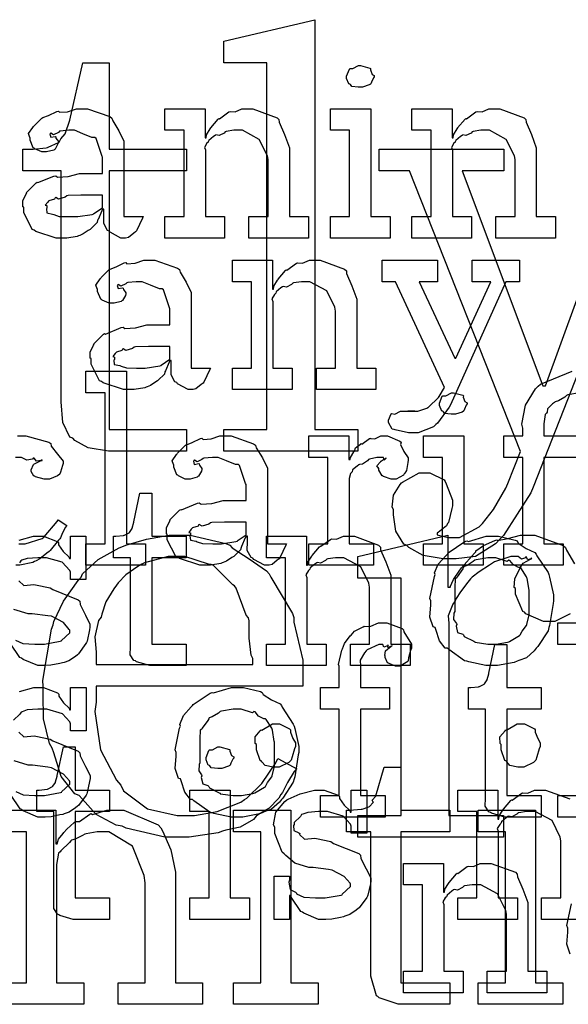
# Model space of a CAD drawing. Extents: x 0 to 8.5, y 0 to 11.
# Tile 263 of 379: x 2.662 to 3.015, y 6.64 to 7.274. Entities that reach past the tile are written whole.
import ezdxf

# ---------------------------------------------------------------- set-up
doc = ezdxf.new("R2010")
doc.units = 0
doc.layers.get('0').update_dxf_attribs({"linetype": 'CONTINUOUS'})

msp = doc.modelspace()

# ---------------------------------------------------------------- linework, layer by layer
at = {"color": 0}
for points in [[(2.7934, 7.00999), (2.82118, 7.00999), (2.82118, 7.2461), (2.7934, 7.2461), (2.7934, 7.25999), (2.852, 7.27387), (2.852, 7.00999), (2.87978, 7.00999), (2.87978, 6.9961), (2.7934, 6.9961), (2.7934, 7.00999)], [(2.72374, 6.9961), (2.71929, 6.9961), (2.70606, 6.99815), (2.69743, 7.00299), (2.69618, 7.00435), (2.69439, 7.00504), (2.68978, 7.01443), (2.68881, 7.02789), (2.68881, 7.03233), (2.68881, 7.17665), (2.66407, 7.17665), (2.66407, 7.19054), (2.66754, 7.19054), (2.67063, 7.19054), (2.67914, 7.19146), (2.6799, 7.19163), (2.68033, 7.19179), (2.68701, 7.19476), (2.6875, 7.1951), (2.6875, 7.1951), (2.68842, 7.19721), (2.6914, 7.20042), (2.69162, 7.20096), (2.69162, 7.20096), (2.69401, 7.20844), (2.69422, 7.20921), (2.70269, 7.2461), (2.71963, 7.2461), (2.71963, 7.19054), (2.76953, 7.19054), (2.76953, 7.17665), (2.71963, 7.17665), (2.71963, 7.00999), (2.76953, 7.00999), (2.76953, 6.9961), (2.76742, 6.9961), (2.76264, 6.9961), (2.76107, 6.9961), (2.75825, 6.9961), (2.7519, 6.9961), (2.74978, 6.9961), (2.74653, 6.9961), (2.73921, 6.9961), (2.73676, 6.9961), (2.73351, 6.9961), (2.72618, 6.9961), (2.72374, 6.9961)], [(2.8814, 7.23042), (2.87999, 7.23042), (2.87582, 7.2309), (2.875, 7.2321), (2.87468, 7.23236), (2.87392, 7.23253), (2.8725, 7.236), (2.8725, 7.23714), (2.8725, 7.23757), (2.8725, 7.23757), (2.87429, 7.24203), (2.87468, 7.24235), (2.87468, 7.24235), (2.87663, 7.24235), (2.88021, 7.24431), (2.8814, 7.24431), (2.8814, 7.24431), (2.88753, 7.24268), (2.88792, 7.24235), (2.88781, 7.24149), (2.88889, 7.23867), (2.89031, 7.23785), (2.89031, 7.23757), (2.89031, 7.23714), (2.88976, 7.23639), (2.88857, 7.23372), (2.88813, 7.23258), (2.88792, 7.23236), (2.88699, 7.23188), (2.88276, 7.23042), (2.8814, 7.23042)], [(2.69021, 7.13319), (2.68549, 7.13319), (2.67247, 7.13753), (2.67133, 7.1384), (2.67008, 7.13889), (2.66461, 7.14963), (2.66461, 7.15315), (2.66407, 7.15343), (2.66401, 7.15733), (2.66624, 7.16183), (2.66656, 7.16249), (2.66644, 7.1626), (2.67253, 7.16878), (2.67329, 7.16922), (2.67378, 7.169), (2.68397, 7.17313), (2.68522, 7.17333), (2.68636, 7.17258), (2.69319, 7.17296), (2.70053, 7.17486), (2.70301, 7.17486), (2.71539, 7.17486), (2.71539, 7.18528), (2.71506, 7.18582), (2.71121, 7.19738), (2.71039, 7.19808), (2.70856, 7.19808), (2.70275, 7.20036), (2.69737, 7.20264), (2.69564, 7.20264), (2.69362, 7.20264), (2.68821, 7.2021), (2.68761, 7.20199), (2.68696, 7.20122), (2.68381, 7.19982), (2.68207, 7.20085), (2.68175, 7.20068), (2.68175, 7.20047), (2.68147, 7.20014), (2.68201, 7.19819), (2.6849, 7.19874), (2.68522, 7.19851), (2.68539, 7.1976), (2.68696, 7.19553), (2.68696, 7.19482), (2.68668, 7.19385), (2.68479, 7.1906), (2.68435, 7.19026), (2.68392, 7.18989), (2.67936, 7.18875), (2.67785, 7.18875), (2.67622, 7.18875), (2.67176, 7.19075), (2.67133, 7.19114), (2.67079, 7.19135), (2.66872, 7.1964), (2.66872, 7.19808), (2.66857, 7.19808), (2.66769, 7.20053), (2.67051, 7.20449), (2.6709, 7.20503), (2.67117, 7.2054), (2.67632, 7.21044), (2.67697, 7.21089), (2.67697, 7.21083), (2.68067, 7.21218), (2.68599, 7.21479), (2.68696, 7.215), (2.68767, 7.21425), (2.69287, 7.21463), (2.69851, 7.21653), (2.70042, 7.21653), (2.70568, 7.21653), (2.72017, 7.21149), (2.72146, 7.21044), (2.7219, 7.20882), (2.72592, 7.20231), (2.72906, 7.19575), (2.72906, 7.19353), (2.72906, 7.14708), (2.74143, 7.14708), (2.741, 7.14615), (2.73714, 7.13803), (2.73665, 7.13732), (2.73546, 7.1365), (2.73204, 7.13374), (2.73025, 7.13319), (2.72971, 7.13319), (2.72721, 7.13319), (2.72026, 7.13699), (2.71972, 7.13775), (2.71853, 7.13813), (2.7161, 7.14274), (2.71625, 7.14844), (2.71625, 7.15033), (2.71625, 7.15186), (2.71539, 7.15186), (2.71485, 7.15087), (2.71246, 7.14529), (2.71212, 7.14469), (2.71181, 7.14324), (2.70785, 7.13926), (2.70736, 7.13883), (2.70622, 7.13813), (2.70281, 7.1359), (2.70068, 7.13499), (2.69997, 7.13471), (2.69911, 7.13433), (2.69243, 7.13319), (2.69021, 7.13319)], [(2.75558, 7.14708), (2.76796, 7.14708), (2.76796, 7.20264), (2.75558, 7.20264), (2.75558, 7.21653), (2.78142, 7.21653), (2.78142, 7.19786), (2.78207, 7.19786), (2.78207, 7.19786), (2.78233, 7.19982), (2.78472, 7.20361), (2.7851, 7.20415), (2.785, 7.20421), (2.78976, 7.20979), (2.79031, 7.21024), (2.79069, 7.21007), (2.79676, 7.21451), (2.79747, 7.21479), (2.79747, 7.21479), (2.80072, 7.21457), (2.80512, 7.21653), (2.80658, 7.21653), (2.81218, 7.21653), (2.82781, 7.21078), (2.82894, 7.20958), (2.82904, 7.20785), (2.83247, 7.19997), (2.83567, 7.1914), (2.83567, 7.18853), (2.83567, 7.14708), (2.84804, 7.14708), (2.84804, 7.13319), (2.80963, 7.13319), (2.80963, 7.14708), (2.822, 7.14708), (2.822, 7.18375), (2.82156, 7.18619), (2.81629, 7.19683), (2.80539, 7.20264), (2.80181, 7.20264), (2.79997, 7.20264), (2.79503, 7.20193), (2.79443, 7.20176), (2.79368, 7.2009), (2.79036, 7.19922), (2.78836, 7.19965), (2.78792, 7.19937), (2.78683, 7.19863), (2.78375, 7.19612), (2.78347, 7.19532), (2.78336, 7.19504), (2.78261, 7.19439), (2.78103, 7.19168), (2.78162, 7.19), (2.78162, 7.1894), (2.78162, 7.14708), (2.794, 7.14708), (2.794, 7.13319), (2.75558, 7.13319), (2.75558, 7.14708)], [(2.86208, 7.14708), (2.87446, 7.14708), (2.87446, 7.20264), (2.86208, 7.20264), (2.86208, 7.21653), (2.88813, 7.21653), (2.88813, 7.14708), (2.9005, 7.14708), (2.9005, 7.13319), (2.86208, 7.13319), (2.86208, 7.14708)], [(2.91461, 7.14708), (2.92697, 7.14708), (2.92697, 7.20264), (2.91461, 7.20264), (2.91461, 7.21653), (2.94043, 7.21653), (2.94043, 7.19786), (2.94108, 7.19786), (2.94108, 7.19786), (2.94135, 7.19982), (2.94374, 7.20361), (2.94413, 7.20415), (2.94401, 7.20421), (2.94879, 7.20979), (2.94933, 7.21024), (2.94971, 7.21007), (2.95578, 7.21451), (2.95649, 7.21479), (2.95649, 7.21479), (2.95975, 7.21457), (2.96414, 7.21653), (2.9656, 7.21653), (2.97119, 7.21653), (2.98682, 7.21078), (2.98796, 7.20958), (2.98807, 7.20785), (2.99149, 7.19997), (2.99468, 7.1914), (2.99468, 7.18853), (2.99468, 7.14708), (3.00706, 7.14708), (3.00706, 7.13319), (2.96864, 7.13319), (2.96864, 7.14708), (2.98101, 7.14708), (2.98101, 7.18375), (2.98058, 7.18619), (2.97532, 7.19683), (2.96442, 7.20264), (2.96083, 7.20264), (2.95899, 7.20264), (2.95404, 7.20193), (2.95344, 7.20176), (2.95269, 7.2009), (2.94937, 7.19922), (2.94738, 7.19965), (2.94694, 7.19937), (2.94586, 7.19863), (2.94276, 7.19612), (2.94249, 7.19532), (2.94239, 7.19504), (2.94162, 7.19439), (2.94006, 7.19168), (2.94065, 7.19), (2.94065, 7.1894), (2.94065, 7.14708), (2.95301, 7.14708), (2.95301, 7.13319), (2.91461, 7.13319), (2.91461, 7.14708)], [(2.69607, 7.14708), (2.69949, 7.14708), (2.70876, 7.14854), (2.70975, 7.14882), (2.70969, 7.14899), (2.71539, 7.15278), (2.71539, 7.15403), (2.71539, 7.16097), (2.70454, 7.16097), (2.7015, 7.16097), (2.69319, 7.16064), (2.69239, 7.16054), (2.69129, 7.15967), (2.68701, 7.15831), (2.68522, 7.1594), (2.68479, 7.15924), (2.6844, 7.15842), (2.68087, 7.15728), (2.68067, 7.15707), (2.68007, 7.15647), (2.6785, 7.1544), (2.67958, 7.15414), (2.67958, 7.15403), (2.67958, 7.1525), (2.67919, 7.15207), (2.67947, 7.14947), (2.68317, 7.14865), (2.68392, 7.14839), (2.68392, 7.14839), (2.68739, 7.14725), (2.6939, 7.14708), (2.69607, 7.14708)], [(2.73361, 7.03569), (2.72889, 7.03569), (2.71588, 7.04004), (2.71474, 7.0409), (2.71349, 7.04139), (2.70801, 7.05214), (2.70801, 7.05567), (2.70747, 7.05593), (2.70742, 7.05985), (2.70964, 7.06435), (2.70996, 7.065), (2.70985, 7.06511), (2.71593, 7.07129), (2.71669, 7.07172), (2.71718, 7.0715), (2.72738, 7.07563), (2.72862, 7.07585), (2.72976, 7.07508), (2.7366, 7.07547), (2.74393, 7.07736), (2.74642, 7.07736), (2.75879, 7.07736), (2.75879, 7.08778), (2.75846, 7.08832), (2.75461, 7.09988), (2.75379, 7.10058), (2.75196, 7.10058), (2.74615, 7.10286), (2.74078, 7.10514), (2.73904, 7.10514), (2.73703, 7.10514), (2.73161, 7.1046), (2.73101, 7.10449), (2.73036, 7.10374), (2.72721, 7.10232), (2.72547, 7.10335), (2.72515, 7.10319), (2.72515, 7.10297), (2.72487, 7.10265), (2.72542, 7.10069), (2.72831, 7.10124), (2.72862, 7.10101), (2.72879, 7.1001), (2.73036, 7.09804), (2.73036, 7.09733), (2.73008, 7.09636), (2.72819, 7.0931), (2.72775, 7.09278), (2.72732, 7.09239), (2.72276, 7.09125), (2.72125, 7.09125), (2.71963, 7.09125), (2.71517, 7.09326), (2.71474, 7.09364), (2.71419, 7.09386), (2.71212, 7.0989), (2.71212, 7.10058), (2.71197, 7.10058), (2.7111, 7.10303), (2.71392, 7.10699), (2.71431, 7.10753), (2.71457, 7.10792), (2.71972, 7.11296), (2.72038, 7.11339), (2.72038, 7.11333), (2.72407, 7.11469), (2.72939, 7.11729), (2.73036, 7.11751), (2.73107, 7.11675), (2.73628, 7.11714), (2.74192, 7.11903), (2.74382, 7.11903), (2.74908, 7.11903), (2.76357, 7.11399), (2.76486, 7.11296), (2.76531, 7.11133), (2.76932, 7.10482), (2.77246, 7.09825), (2.77246, 7.09603), (2.77246, 7.04958), (2.78483, 7.04958), (2.7844, 7.04867), (2.78054, 7.04053), (2.78006, 7.03982), (2.77886, 7.03901), (2.77544, 7.03624), (2.77365, 7.03569), (2.77311, 7.03569), (2.77061, 7.03569), (2.76367, 7.0395), (2.76313, 7.04025), (2.76193, 7.04064), (2.7595, 7.04525), (2.75965, 7.05094), (2.75965, 7.05285), (2.75965, 7.05436), (2.75879, 7.05436), (2.75825, 7.05339), (2.75586, 7.04779), (2.75553, 7.04719), (2.75521, 7.04574), (2.75125, 7.04178), (2.75076, 7.04135), (2.74963, 7.04064), (2.74621, 7.03842), (2.74408, 7.03749), (2.74337, 7.03722), (2.74251, 7.03683), (2.73583, 7.03569), (2.73361, 7.03569)], [(2.79899, 7.04958), (2.81136, 7.04958), (2.81136, 7.10514), (2.79899, 7.10514), (2.79899, 7.11903), (2.82482, 7.11903), (2.82482, 7.10037), (2.82547, 7.10037), (2.82547, 7.10037), (2.82574, 7.10232), (2.82813, 7.10612), (2.8285, 7.10667), (2.8284, 7.10672), (2.83317, 7.11231), (2.83371, 7.11274), (2.8341, 7.11257), (2.84017, 7.11703), (2.84088, 7.11729), (2.84088, 7.11729), (2.84412, 7.11708), (2.84853, 7.11903), (2.84999, 7.11903), (2.85558, 7.11903), (2.87121, 7.11328), (2.87235, 7.11208), (2.87244, 7.11035), (2.87588, 7.10249), (2.87907, 7.09392), (2.87907, 7.09104), (2.87907, 7.04958), (2.89144, 7.04958), (2.89144, 7.03569), (2.85303, 7.03569), (2.85303, 7.04958), (2.8654, 7.04958), (2.8654, 7.08626), (2.86496, 7.08871), (2.85969, 7.09933), (2.84879, 7.10514), (2.84521, 7.10514), (2.84338, 7.10514), (2.83843, 7.10444), (2.83783, 7.10428), (2.83708, 7.1034), (2.83376, 7.10172), (2.83176, 7.10215), (2.83132, 7.10189), (2.83024, 7.10113), (2.82715, 7.09864), (2.82688, 7.09782), (2.82676, 7.09754), (2.82601, 7.0969), (2.82443, 7.09418), (2.82503, 7.0925), (2.82503, 7.0919), (2.82503, 7.04958), (2.8374, 7.04958), (2.8374, 7.03569), (2.79899, 7.03569), (2.79899, 7.04958)], [(2.91547, 7.00792), (2.91237, 7.00792), (2.90375, 7.00976), (2.9031, 7.0101), (2.90196, 7.01025), (2.89942, 7.01454), (2.89942, 7.01594), (2.89942, 7.01594), (2.90121, 7.02001), (2.90158, 7.02029), (2.90158, 7.02029), (2.9036, 7.01992), (2.90713, 7.02181), (2.90831, 7.02181), (2.90831, 7.02181), (2.91271, 7.02181), (2.91417, 7.02181), (2.91417, 7.02181), (2.91635, 7.02181), (2.91635, 7.02181), (2.91596, 7.02181), (2.9151, 7.02181), (2.91482, 7.02181), (2.91411, 7.02181), (2.91249, 7.02181), (2.912, 7.02181), (2.91308, 7.02181), (2.91553, 7.02181), (2.91635, 7.02181), (2.91846, 7.02181), (2.9241, 7.02382), (2.92481, 7.02419), (2.92529, 7.02436), (2.93164, 7.03054), (2.93218, 7.03136), (2.93565, 7.037), (2.90397, 7.10514), (2.89551, 7.10514), (2.89551, 7.11903), (2.9311, 7.11903), (2.9311, 7.10514), (2.91917, 7.10514), (2.94217, 7.05588), (2.94282, 7.05588), (2.96539, 7.10514), (2.95344, 7.10514), (2.95344, 7.11903), (2.98383, 7.11903), (2.98383, 7.10514), (2.97515, 7.10514), (2.93935, 7.02593), (2.93853, 7.02431), (2.93099, 7.014), (2.93001, 7.01313), (2.92844, 7.01183), (2.91868, 7.00792), (2.91547, 7.00792)], [(2.73947, 7.04958), (2.74289, 7.04958), (2.75217, 7.05106), (2.75315, 7.05132), (2.7531, 7.05149), (2.75879, 7.05528), (2.75879, 7.05653), (2.75879, 7.06347), (2.74794, 7.06347), (2.7449, 7.06347), (2.7366, 7.06315), (2.73579, 7.06304), (2.73469, 7.06218), (2.73042, 7.06082), (2.72862, 7.0619), (2.72819, 7.06174), (2.72781, 7.06093), (2.72428, 7.05979), (2.72407, 7.05957), (2.72347, 7.05897), (2.7219, 7.05692), (2.72299, 7.05664), (2.72299, 7.05653), (2.72299, 7.05501), (2.7226, 7.05458), (2.72287, 7.05197), (2.72657, 7.05117), (2.72732, 7.05089), (2.72732, 7.05089), (2.73079, 7.04975), (2.73731, 7.04958), (2.73947, 7.04958)], [(2.70469, 6.93647), (2.71707, 6.93647), (2.71707, 7.03369), (2.70469, 7.03369), (2.70469, 7.04758), (2.73074, 7.04758), (2.73074, 6.93647), (2.74311, 6.93647), (2.74311, 6.92258), (2.70469, 6.92258), (2.70469, 6.93647)], [(2.94125, 7.01981), (2.93983, 7.01981), (2.93565, 7.02029), (2.93485, 7.02149), (2.93451, 7.02175), (2.93375, 7.02192), (2.93235, 7.02539), (2.93235, 7.02653), (2.93235, 7.02696), (2.93235, 7.02696), (2.93414, 7.03142), (2.93451, 7.03174), (2.93451, 7.03174), (2.93647, 7.03174), (2.94006, 7.03369), (2.94125, 7.03369), (2.94125, 7.03369), (2.94738, 7.03207), (2.94775, 7.03174), (2.94764, 7.03087), (2.94874, 7.02806), (2.95014, 7.02724), (2.95014, 7.02696), (2.95014, 7.02653), (2.9496, 7.02576), (2.9484, 7.02311), (2.94797, 7.02197), (2.94775, 7.02175), (2.94683, 7.02126), (2.9426, 7.01981), (2.94125, 7.01981)], [(2.78267, 6.92258), (2.77794, 6.92258), (2.76492, 6.92692), (2.76378, 6.92779), (2.76253, 6.92828), (2.75706, 6.93901), (2.75706, 6.94254), (2.75651, 6.94282), (2.75646, 6.94672), (2.75868, 6.95122), (2.759, 6.95188), (2.7589, 6.95199), (2.76497, 6.95817), (2.76574, 6.95861), (2.76622, 6.95839), (2.77642, 6.96251), (2.77767, 6.96272), (2.77881, 6.96197), (2.78564, 6.96235), (2.79297, 6.96425), (2.79546, 6.96425), (2.80783, 6.96425), (2.80783, 6.97467), (2.80751, 6.97521), (2.80365, 6.98676), (2.80285, 6.98747), (2.801, 6.98747), (2.79519, 6.98975), (2.78982, 6.99203), (2.78808, 6.99203), (2.78608, 6.99203), (2.78065, 6.99149), (2.78006, 6.99138), (2.7794, 6.99061), (2.77626, 6.98921), (2.77453, 6.99024), (2.77419, 6.99007), (2.77419, 6.98986), (2.77393, 6.98953), (2.77447, 6.98757), (2.77735, 6.98812), (2.77767, 6.9879), (2.77783, 6.98699), (2.7794, 6.98492), (2.7794, 6.98421), (2.77914, 6.98324), (2.77724, 6.97999), (2.77681, 6.97965), (2.77636, 6.97928), (2.77181, 6.97814), (2.77029, 6.97814), (2.76867, 6.97814), (2.76421, 6.98014), (2.76378, 6.98053), (2.76324, 6.98074), (2.76118, 6.98579), (2.76118, 6.98747), (2.76101, 6.98747), (2.76014, 6.9899), (2.76297, 6.99387), (2.76335, 6.99442), (2.76361, 6.99479), (2.76878, 6.99983), (2.76942, 7.00028), (2.76942, 7.00022), (2.77311, 7.00157), (2.77843, 7.00418), (2.7794, 7.00439), (2.78011, 7.00364), (2.78532, 7.00401), (2.79096, 7.00592), (2.79286, 7.00592), (2.79812, 7.00592), (2.81261, 7.00087), (2.81392, 6.99983), (2.81435, 6.99821), (2.81836, 6.99169), (2.8215, 6.98514), (2.8215, 6.98292), (2.8215, 6.93647), (2.83388, 6.93647), (2.83344, 6.93554), (2.82958, 6.9274), (2.8291, 6.92671), (2.8279, 6.92589), (2.82449, 6.92313), (2.82269, 6.92258), (2.82215, 6.92258), (2.81967, 6.92258), (2.81272, 6.92638), (2.81218, 6.92714), (2.81099, 6.92751), (2.80854, 6.93213), (2.80871, 6.93782), (2.80871, 6.93972), (2.80871, 6.94125), (2.80783, 6.94125), (2.80729, 6.94026), (2.8049, 6.93468), (2.80458, 6.93408), (2.80425, 6.93261), (2.80029, 6.92865), (2.79981, 6.92822), (2.79867, 6.92751), (2.79525, 6.92529), (2.79312, 6.92437), (2.79243, 6.9241), (2.79156, 6.92372), (2.78489, 6.92258), (2.78267, 6.92258)], [(2.8481, 6.93647), (2.86046, 6.93647), (2.86046, 6.99203), (2.8481, 6.99203), (2.8481, 7.00592), (2.87392, 7.00592), (2.87392, 6.99072), (2.87478, 6.99072), (2.87478, 6.99072), (2.87511, 6.99192), (2.87728, 6.99571), (2.87761, 6.99615), (2.87761, 6.99615), (2.87831, 6.99815), (2.88151, 7.0006), (2.88194, 7.00092), (2.88222, 7.00065), (2.88726, 7.00418), (2.88781, 7.00439), (2.88781, 7.00429), (2.89074, 7.00401), (2.89453, 7.00592), (2.89583, 7.00592), (2.89876, 7.00592), (2.90679, 7.0025), (2.90756, 7.00179), (2.90728, 7.00043), (2.9094, 6.99576), (2.91211, 6.99169), (2.91211, 6.99029), (2.91189, 6.98867), (2.91108, 6.98372), (2.90994, 6.98193), (2.9095, 6.98139), (2.90907, 6.98058), (2.90451, 6.97814), (2.903, 6.97814), (2.90121, 6.97814), (2.89626, 6.97976), (2.89583, 6.98008), (2.89535, 6.98025), (2.89324, 6.98389), (2.89324, 6.98508), (2.89296, 6.98508), (2.89208, 6.98671), (2.89432, 6.98921), (2.89453, 6.98942), (2.89447, 6.98942), (2.89442, 6.98942), (2.89746, 6.99154), (2.89779, 6.9916), (2.89779, 6.99181), (2.89768, 6.99143), (2.89671, 6.99029), (2.89621, 6.99203), (2.89606, 6.99203), (2.89546, 6.99203), (2.8941, 6.99203), (2.89367, 6.99203), (2.89193, 6.99203), (2.88726, 6.99094), (2.88672, 6.99072), (2.88596, 6.98981), (2.88271, 6.98763), (2.88081, 6.98757), (2.88043, 6.98725), (2.87935, 6.98649), (2.87625, 6.98394), (2.87603, 6.98281), (2.87588, 6.98247), (2.87494, 6.98178), (2.87414, 6.9784), (2.87414, 6.97726), (2.87414, 6.93647), (2.88976, 6.93647), (2.88976, 6.92258), (2.8481, 6.92258), (2.8481, 6.93647)], [(2.92193, 6.93647), (2.93431, 6.93647), (2.93431, 6.99203), (2.92193, 6.99203), (2.92193, 7.00592), (2.94797, 7.00592), (2.94797, 6.93647), (2.96035, 6.93647), (2.96035, 6.92258), (2.92193, 6.92258), (2.92193, 6.93647)], [(2.74881, 6.85796), (2.74576, 6.85796), (2.73719, 6.86051), (2.73665, 6.861), (2.73562, 6.86128), (2.73324, 6.86496), (2.7334, 6.87017), (2.7334, 6.87185), (2.7334, 6.9274), (2.72233, 6.9274), (2.72233, 6.94129), (2.72385, 6.94129), (2.72385, 6.94129), (2.72894, 6.94185), (2.72928, 6.94194), (2.7296, 6.942), (2.73253, 6.94353), (2.73275, 6.94368), (2.73275, 6.94368), (2.73438, 6.94624), (2.73449, 6.9465), (2.73449, 6.9465), (2.73546, 6.95025), (2.73557, 6.95063), (2.73947, 6.96907), (2.74707, 6.96907), (2.74707, 6.94129), (2.76921, 6.94129), (2.76921, 6.9274), (2.74707, 6.9274), (2.74707, 6.87185), (2.76921, 6.87185), (2.76921, 6.85796), (2.76824, 6.85796), (2.766, 6.85796), (2.76531, 6.85796), (2.76406, 6.85796), (2.76124, 6.85796), (2.76031, 6.85796), (2.7589, 6.85796), (2.75569, 6.85796), (2.75467, 6.85796), (2.75319, 6.85796), (2.74989, 6.85796), (2.74881, 6.85796)], [(2.78851, 6.93647), (2.79194, 6.93647), (2.80122, 6.93793), (2.80219, 6.93821), (2.80214, 6.93837), (2.80783, 6.94217), (2.80783, 6.94342), (2.80783, 6.95036), (2.79699, 6.95036), (2.79394, 6.95036), (2.78564, 6.95003), (2.78483, 6.94993), (2.78375, 6.94906), (2.77946, 6.94769), (2.77767, 6.94879), (2.77724, 6.94862), (2.77686, 6.94781), (2.77333, 6.94667), (2.77311, 6.94646), (2.77251, 6.94586), (2.77094, 6.94379), (2.77203, 6.94353), (2.77203, 6.94342), (2.77203, 6.94189), (2.77165, 6.94146), (2.77192, 6.93886), (2.77561, 6.93804), (2.77636, 6.93778), (2.77636, 6.93778), (2.77983, 6.93664), (2.78635, 6.93647), (2.78851, 6.93647)], [(2.76481, 6.74761), (2.75558, 6.74761), (2.73062, 6.75342), (2.72792, 6.75456), (2.72418, 6.75521), (2.71132, 6.76221), (2.70221, 6.77225), (2.70036, 6.77431), (2.69743, 6.77533), (2.68881, 6.78668), (2.68397, 6.80192), (2.683, 6.8049), (2.68126, 6.80778), (2.67746, 6.82368), (2.67714, 6.83957), (2.67714, 6.84483), (2.67686, 6.84847), (2.68257, 6.8814), (2.68365, 6.88433), (2.68392, 6.88633), (2.69015, 6.89942), (2.69971, 6.91282), (2.70167, 6.91493), (2.70242, 6.91704), (2.71246, 6.92638), (2.72618, 6.93375), (2.72879, 6.9349), (2.73031, 6.93554), (2.74365, 6.93946), (2.75836, 6.94206), (2.76329, 6.94206), (2.77181, 6.94206), (2.79486, 6.93664), (2.79736, 6.93554), (2.79889, 6.93386), (2.80974, 6.92676), (2.82101, 6.91911), (2.82275, 6.9171), (2.82368, 6.91493), (2.83768, 6.89165), (2.8386, 6.88889), (2.83854, 6.88601), (2.84424, 6.86149), (2.84424, 6.85331), (2.84424, 6.84483), (2.71121, 6.84483), (2.71121, 6.83442), (2.71039, 6.8285), (2.71397, 6.80371), (2.72439, 6.78429), (2.72706, 6.78103), (2.72879, 6.77735), (2.74436, 6.76568), (2.7634, 6.7615), (2.76981, 6.7615), (2.77458, 6.7615), (2.78907, 6.76406), (2.80442, 6.77001), (2.80669, 6.77171), (2.80832, 6.77257), (2.81793, 6.78217), (2.82688, 6.79546), (2.82818, 6.79818), (2.84056, 6.79144), (2.83876, 6.78988), (2.83436, 6.78282), (2.83122, 6.77632), (2.83014, 6.77496), (2.82878, 6.77257), (2.82249, 6.7659), (2.81581, 6.7621), (2.81429, 6.76107), (2.81261, 6.75896), (2.80399, 6.7539), (2.79465, 6.75196), (2.79258, 6.75131), (2.78988, 6.75038), (2.77106, 6.74761), (2.76481, 6.74761)], [(2.8209, 6.87185), (2.83328, 6.87185), (2.83328, 6.9274), (2.8209, 6.9274), (2.8209, 6.94129), (2.84674, 6.94129), (2.84674, 6.92264), (2.84739, 6.92264), (2.84739, 6.92264), (2.84765, 6.92458), (2.85004, 6.92839), (2.85042, 6.92893), (2.85032, 6.92899), (2.85508, 6.93457), (2.85562, 6.935), (2.85601, 6.93485), (2.86208, 6.93929), (2.86279, 6.93956), (2.86279, 6.93956), (2.86604, 6.93935), (2.87044, 6.94129), (2.8719, 6.94129), (2.8775, 6.94129), (2.89312, 6.93554), (2.89426, 6.93435), (2.89438, 6.93261), (2.89779, 6.92475), (2.90099, 6.91618), (2.90099, 6.91331), (2.90099, 6.87185), (2.91336, 6.87185), (2.91336, 6.85796), (2.87494, 6.85796), (2.87494, 6.87185), (2.88732, 6.87185), (2.88732, 6.90853), (2.88687, 6.91097), (2.88163, 6.9216), (2.87071, 6.9274), (2.86714, 6.9274), (2.86529, 6.9274), (2.86035, 6.92671), (2.85975, 6.92654), (2.859, 6.92567), (2.85568, 6.92399), (2.85368, 6.92443), (2.85325, 6.92415), (2.85215, 6.92339), (2.84907, 6.9209), (2.84879, 6.92008), (2.84868, 6.91982), (2.84793, 6.91917), (2.84636, 6.91644), (2.84694, 6.91476), (2.84694, 6.91417), (2.84694, 6.87185), (2.85932, 6.87185), (2.85932, 6.85796), (2.8209, 6.85796), (2.8209, 6.87185)], [(2.96625, 6.85796), (2.96218, 6.85796), (2.95117, 6.86035), (2.94997, 6.86079), (2.94846, 6.86106), (2.93826, 6.86838), (2.93739, 6.86925), (2.93608, 6.86925), (2.93235, 6.87397), (2.93001, 6.88124), (2.92958, 6.88249), (2.92833, 6.88286), (2.92611, 6.88926), (2.92676, 6.89708), (2.92676, 6.89963), (2.92611, 6.90121), (2.9291, 6.91531), (2.92958, 6.91656), (2.92914, 6.91764), (2.93158, 6.92339), (2.93653, 6.92893), (2.93739, 6.92979), (2.93787, 6.93056), (2.94874, 6.93782), (2.94997, 6.93826), (2.95096, 6.93788), (2.9624, 6.94129), (2.96625, 6.94129), (2.97026, 6.94129), (2.98107, 6.93881), (2.98232, 6.93826), (2.98292, 6.9369), (2.98813, 6.93338), (2.99382, 6.93078), (2.99468, 6.92979), (2.99501, 6.92871), (3.00222, 6.91786), (3.00271, 6.91656), (3.00319, 6.91504), (3.00575, 6.90349), (3.00575, 6.89963), (3.00549, 6.89806), (3.00319, 6.88379), (3.00271, 6.88249), (3.00222, 6.88037), (2.99556, 6.87022), (2.99468, 6.86925), (2.99337, 6.86751), (2.98828, 6.86301), (2.98351, 6.86133), (2.98232, 6.86079), (2.98042, 6.86008), (2.96978, 6.85796), (2.96625, 6.85796)], [(2.71121, 6.85872), (2.81213, 6.85872), (2.81213, 6.86263), (2.81104, 6.86469), (2.80974, 6.87571), (2.80974, 6.88672), (2.80931, 6.88867), (2.80794, 6.89051), (2.80138, 6.90788), (2.8004, 6.90929), (2.79932, 6.91004), (2.78674, 6.92236), (2.78521, 6.92318), (2.78369, 6.92329), (2.76839, 6.92817), (2.76329, 6.92817), (2.75765, 6.92817), (2.74235, 6.92421), (2.74072, 6.92339), (2.73817, 6.92188), (2.73047, 6.91644), (2.72553, 6.91124), (2.72444, 6.90972), (2.7226, 6.9075), (2.71756, 6.89908), (2.715, 6.89111), (2.71446, 6.88911), (2.71283, 6.88693), (2.71039, 6.87651), (2.71121, 6.86675), (2.71121, 6.8635), (2.71121, 6.85872)], [(2.96625, 6.87185), (2.96892, 6.87185), (2.97613, 6.87315), (2.97689, 6.87337), (2.97743, 6.87354), (2.98378, 6.87728), (2.98426, 6.87771), (2.98426, 6.87771), (2.98562, 6.88021), (2.98839, 6.88385), (2.98861, 6.88444), (2.98861, 6.88444), (2.99013, 6.89079), (2.99013, 6.8929), (2.99013, 6.90636), (2.98996, 6.90657), (2.98882, 6.91401), (2.98861, 6.91461), (2.98839, 6.91521), (2.98475, 6.9209), (2.98426, 6.92133), (2.98318, 6.92122), (2.97976, 6.92301), (2.97765, 6.92567), (2.97689, 6.92589), (2.97592, 6.92513), (2.96864, 6.9274), (2.96625, 6.9274), (2.96349, 6.9274), (2.95594, 6.92617), (2.95518, 6.92589), (2.95404, 6.92492), (2.95008, 6.92247), (2.94819, 6.92176), (2.94781, 6.92133), (2.94726, 6.92025), (2.94368, 6.91525), (2.94347, 6.91461), (2.94239, 6.9139), (2.94217, 6.90826), (2.94217, 6.90636), (2.94217, 6.8929), (2.94157, 6.89182), (2.94135, 6.88764), (2.94325, 6.8851), (2.94347, 6.88444), (2.94303, 6.8834), (2.94396, 6.87935), (2.94732, 6.87825), (2.94781, 6.87771), (2.94824, 6.87679), (2.95443, 6.87364), (2.95518, 6.87337), (2.95524, 6.87299), (2.96349, 6.87185), (2.96625, 6.87185)], [(2.85568, 6.77436), (2.86783, 6.77436), (2.86783, 6.82992), (2.85568, 6.82992), (2.85568, 6.84381), (2.86783, 6.84381), (2.86783, 6.85769), (2.86735, 6.85872), (2.86947, 6.86794), (2.86979, 6.86876), (2.86979, 6.86876), (2.87125, 6.87224), (2.87483, 6.87706), (2.87543, 6.87765), (2.87543, 6.87765), (2.87765, 6.88015), (2.88308, 6.88297), (2.8839, 6.88331), (2.88396, 6.88314), (2.88807, 6.88346), (2.89307, 6.88547), (2.89475, 6.88547), (2.89833, 6.88547), (2.90821, 6.88189), (2.90907, 6.88113), (2.90944, 6.87967), (2.91428, 6.87185), (2.91428, 6.86919), (2.91357, 6.86778), (2.91233, 6.86307), (2.91217, 6.86117), (2.91189, 6.86074), (2.91081, 6.85997), (2.9069, 6.85769), (2.9056, 6.85769), (2.90408, 6.85769), (2.8999, 6.85932), (2.89953, 6.85965), (2.89882, 6.85975), (2.89735, 6.86328), (2.89735, 6.86442), (2.89714, 6.86453), (2.89751, 6.86757), (2.90115, 6.8705), (2.90192, 6.87071), (2.90192, 6.87093), (2.90132, 6.8705), (2.89914, 6.86963), (2.89931, 6.87136), (2.89931, 6.87136), (2.89876, 6.87082), (2.89643, 6.86985), (2.89594, 6.87158), (2.89583, 6.87158), (2.89318, 6.87158), (2.88579, 6.86817), (2.88519, 6.86746), (2.88396, 6.86621), (2.88124, 6.86149), (2.88151, 6.85753), (2.88151, 6.85618), (2.88151, 6.84381), (2.90018, 6.84381), (2.90018, 6.82992), (2.88151, 6.82992), (2.88151, 6.77436), (2.89735, 6.77436), (2.89735, 6.76047), (2.85568, 6.76047), (2.85568, 6.77436)], [(2.97738, 6.76047), (2.97433, 6.76047), (2.96576, 6.76303), (2.96522, 6.76351), (2.96419, 6.76378), (2.96181, 6.76747), (2.96197, 6.77268), (2.96197, 6.77436), (2.96197, 6.82992), (2.9509, 6.82992), (2.9509, 6.84381), (2.95242, 6.84381), (2.95242, 6.84381), (2.95751, 6.84435), (2.95785, 6.84446), (2.95817, 6.84451), (2.9611, 6.84603), (2.96132, 6.84619), (2.96132, 6.84619), (2.96294, 6.84874), (2.96306, 6.84901), (2.96306, 6.84901), (2.96403, 6.85275), (2.96414, 6.85314), (2.96804, 6.87158), (2.97564, 6.87158), (2.97564, 6.84381), (2.99778, 6.84381), (2.99778, 6.82992), (2.97564, 6.82992), (2.97564, 6.77436), (2.99778, 6.77436), (2.99778, 6.76047), (2.99681, 6.76047), (2.99457, 6.76047), (2.99388, 6.76047), (2.99262, 6.76047), (2.98981, 6.76047), (2.98888, 6.76047), (2.98747, 6.76047), (2.98426, 6.76047), (2.98324, 6.76047), (2.98178, 6.76047), (2.97846, 6.76047), (2.97738, 6.76047)], [(2.80219, 6.76047), (2.79812, 6.76047), (2.78711, 6.76286), (2.78592, 6.76329), (2.7844, 6.76357), (2.77419, 6.77089), (2.77333, 6.77175), (2.77203, 6.77175), (2.76828, 6.77647), (2.76594, 6.78375), (2.76551, 6.785), (2.76426, 6.78538), (2.76204, 6.79178), (2.76269, 6.79958), (2.76269, 6.80214), (2.76204, 6.80371), (2.76503, 6.81782), (2.76551, 6.81907), (2.76508, 6.82015), (2.76753, 6.8259), (2.77246, 6.83143), (2.77333, 6.83231), (2.77382, 6.83306), (2.78467, 6.84033), (2.78592, 6.84076), (2.78689, 6.84039), (2.79833, 6.84381), (2.80219, 6.84381), (2.80621, 6.84381), (2.817, 6.84131), (2.81825, 6.84076), (2.81885, 6.83942), (2.82406, 6.83589), (2.82975, 6.83328), (2.83062, 6.83231), (2.83094, 6.83122), (2.83817, 6.82036), (2.83865, 6.81907), (2.83914, 6.81754), (2.84169, 6.80599), (2.84169, 6.80214), (2.84142, 6.80057), (2.83914, 6.78629), (2.83865, 6.785), (2.83817, 6.78288), (2.83149, 6.77274), (2.83062, 6.77175), (2.82932, 6.77001), (2.82422, 6.76551), (2.81944, 6.76383), (2.81825, 6.76329), (2.81635, 6.76258), (2.80572, 6.76047), (2.80219, 6.76047)], [(2.80219, 6.77436), (2.80485, 6.77436), (2.81207, 6.77567), (2.81282, 6.77588), (2.81338, 6.77604), (2.81972, 6.77979), (2.82021, 6.78022), (2.82021, 6.78022), (2.82156, 6.78271), (2.82433, 6.78635), (2.82454, 6.78694), (2.82454, 6.78694), (2.82607, 6.79329), (2.82607, 6.79542), (2.82607, 6.80886), (2.8259, 6.80908), (2.82476, 6.81651), (2.82454, 6.81711), (2.82433, 6.81771), (2.82069, 6.8234), (2.82021, 6.82383), (2.81913, 6.82374), (2.81569, 6.82553), (2.81358, 6.82818), (2.81282, 6.8284), (2.81185, 6.82764), (2.80458, 6.82992), (2.80219, 6.82992), (2.79943, 6.82992), (2.79189, 6.82867), (2.79113, 6.8284), (2.78999, 6.82742), (2.78603, 6.82497), (2.78413, 6.82428), (2.78375, 6.82383), (2.78321, 6.82275), (2.77962, 6.81776), (2.7794, 6.81711), (2.77832, 6.8164), (2.7781, 6.81076), (2.7781, 6.80886), (2.7781, 6.79542), (2.7775, 6.79432), (2.77729, 6.79015), (2.77919, 6.7876), (2.7794, 6.78694), (2.77897, 6.78592), (2.77989, 6.78185), (2.78326, 6.78076), (2.78375, 6.78022), (2.78418, 6.77929), (2.79036, 6.77615), (2.79113, 6.77588), (2.79118, 6.7755), (2.79943, 6.77436), (2.80219, 6.77436)], [(2.82704, 6.79269), (2.82525, 6.79269), (2.82004, 6.79368), (2.81803, 6.79596), (2.81749, 6.7966), (2.81685, 6.79693), (2.81446, 6.80371), (2.81446, 6.80593), (2.81446, 6.80724), (2.81369, 6.80783), (2.81358, 6.81222), (2.81694, 6.81592), (2.81749, 6.81657), (2.81787, 6.8164), (2.82471, 6.82047), (2.82704, 6.82047), (2.82937, 6.82047), (2.83583, 6.81722), (2.83637, 6.81657), (2.83632, 6.81521), (2.83794, 6.81104), (2.83963, 6.80821), (2.83963, 6.80724), (2.83963, 6.80593), (2.83892, 6.80436), (2.83751, 6.79926), (2.83681, 6.79715), (2.83637, 6.7966), (2.83524, 6.79563), (2.82904, 6.79269), (2.82704, 6.79269)], [(2.98465, 6.79269), (2.98286, 6.79269), (2.97765, 6.79368), (2.97564, 6.79596), (2.9751, 6.7966), (2.97444, 6.79693), (2.97206, 6.80371), (2.97206, 6.80593), (2.97206, 6.80724), (2.97131, 6.80783), (2.97119, 6.81222), (2.97456, 6.81592), (2.9751, 6.81657), (2.97547, 6.8164), (2.98232, 6.82047), (2.98465, 6.82047), (2.98699, 6.82047), (2.99343, 6.81722), (2.99397, 6.81657), (2.99393, 6.81521), (2.99556, 6.81104), (2.99724, 6.80821), (2.99724, 6.80724), (2.99724, 6.80593), (2.99653, 6.80436), (2.99511, 6.79926), (2.99442, 6.79715), (2.99397, 6.7966), (2.99283, 6.79563), (2.98665, 6.79269), (2.98465, 6.79269)], [(2.69949, 6.69456), (2.69646, 6.69456), (2.68787, 6.6971), (2.68733, 6.6976), (2.68631, 6.69786), (2.68392, 6.70156), (2.68408, 6.70676), (2.68408, 6.70844), (2.68408, 6.764), (2.67301, 6.764), (2.67301, 6.77789), (2.67453, 6.77789), (2.67453, 6.77789), (2.67964, 6.77843), (2.67996, 6.77854), (2.68028, 6.7786), (2.68321, 6.78011), (2.68343, 6.78028), (2.68343, 6.78028), (2.68506, 6.78282), (2.68517, 6.7831), (2.68517, 6.7831), (2.68614, 6.78683), (2.68625, 6.78722), (2.69015, 6.80567), (2.69775, 6.80567), (2.69775, 6.77789), (2.71989, 6.77789), (2.71989, 6.764), (2.69775, 6.764), (2.69775, 6.70844), (2.71989, 6.70844), (2.71989, 6.69456), (2.71892, 6.69456), (2.71669, 6.69456), (2.71599, 6.69456), (2.71474, 6.69456), (2.71192, 6.69456), (2.71099, 6.69456), (2.70958, 6.69456), (2.70637, 6.69456), (2.70535, 6.69456), (2.70389, 6.69456), (2.70057, 6.69456), (2.69949, 6.69456)], [(2.7909, 6.79178), (2.7895, 6.79178), (2.78532, 6.79226), (2.7845, 6.79346), (2.78418, 6.79372), (2.78342, 6.79389), (2.78201, 6.79736), (2.78201, 6.7985), (2.78201, 6.79893), (2.78201, 6.79893), (2.78381, 6.80339), (2.78418, 6.80371), (2.78418, 6.80371), (2.78614, 6.80371), (2.78971, 6.80567), (2.7909, 6.80567), (2.7909, 6.80567), (2.79704, 6.80404), (2.79742, 6.80371), (2.79731, 6.80285), (2.79839, 6.80003), (2.79981, 6.79921), (2.79981, 6.79893), (2.79981, 6.7985), (2.79926, 6.79775), (2.79807, 6.79508), (2.79764, 6.79394), (2.79742, 6.79372), (2.7965, 6.79324), (2.79226, 6.79178), (2.7909, 6.79178)], [(2.91004, 6.63992), (2.90571, 6.63992), (2.89344, 6.6441), (2.89268, 6.64492), (2.89171, 6.6454), (2.88813, 6.6581), (2.88813, 6.66228), (2.88813, 6.75103), (2.8725, 6.75103), (2.8725, 6.76492), (2.87468, 6.76492), (2.87468, 6.76492), (2.88194, 6.76546), (2.88249, 6.76557), (2.88249, 6.76557), (2.88693, 6.76714), (2.88726, 6.76731), (2.88726, 6.76731), (2.88971, 6.76986), (2.88986, 6.77013), (2.88965, 6.77013), (2.88894, 6.77138), (2.89128, 6.77387), (2.89139, 6.77425), (2.89681, 6.79269), (2.90744, 6.79269), (2.90744, 6.76492), (2.93892, 6.76492), (2.93892, 6.75103), (2.90744, 6.75103), (2.90744, 6.65381), (2.93892, 6.65381), (2.93892, 6.63992), (2.93756, 6.63992), (2.93446, 6.63992), (2.93349, 6.63992), (2.93169, 6.63992), (2.92763, 6.63992), (2.92632, 6.63992), (2.92426, 6.63992), (2.9196, 6.63992), (2.91808, 6.63992), (2.91607, 6.63992), (2.91151, 6.63992), (2.91004, 6.63992)], [(2.7716, 6.70844), (2.78396, 6.70844), (2.78396, 6.764), (2.7716, 6.764), (2.7716, 6.77789), (2.79764, 6.77789), (2.79764, 6.70844), (2.81, 6.70844), (2.81, 6.69456), (2.7716, 6.69456), (2.7716, 6.70844)], [(2.85792, 6.69456), (2.85444, 6.69456), (2.845, 6.69857), (2.84403, 6.69933), (2.84304, 6.69976), (2.83675, 6.70899), (2.83643, 6.70996), (2.83578, 6.70996), (2.83578, 6.69456), (2.82579, 6.69456), (2.82579, 6.72233), (2.83578, 6.72233), (2.83578, 6.71994), (2.83535, 6.71858), (2.8361, 6.71382), (2.83957, 6.71203), (2.84033, 6.71149), (2.84022, 6.71104), (2.84494, 6.70882), (2.85254, 6.70844), (2.85508, 6.70844), (2.85878, 6.70844), (2.86897, 6.71029), (2.86985, 6.71061), (2.86968, 6.71083), (2.87506, 6.71571), (2.87506, 6.71733), (2.87472, 6.71783), (2.87104, 6.72228), (2.86328, 6.72635), (2.86094, 6.72667), (2.85097, 6.72797), (2.84825, 6.72797), (2.83914, 6.73079), (2.83333, 6.73583), (2.83231, 6.73687), (2.83106, 6.7379), (2.82622, 6.75), (2.82622, 6.75401), (2.82536, 6.75558), (2.82688, 6.76357), (2.83274, 6.77056), (2.83404, 6.7716), (2.83496, 6.77203), (2.84256, 6.77539), (2.85178, 6.77789), (2.85487, 6.77789), (2.85813, 6.77789), (2.86703, 6.77447), (2.86789, 6.77376), (2.86789, 6.77235), (2.87088, 6.76807), (2.87451, 6.76465), (2.87483, 6.76357), (2.87549, 6.76357), (2.87549, 6.77789), (2.88547, 6.77789), (2.88547, 6.75011), (2.87549, 6.75011), (2.87549, 6.75467), (2.87511, 6.75586), (2.87028, 6.76112), (2.86019, 6.764), (2.85682, 6.764), (2.85449, 6.764), (2.8476, 6.76351), (2.84435, 6.76237), (2.84358, 6.76204), (2.84278, 6.76074), (2.83882, 6.757), (2.83882, 6.75575), (2.83832, 6.7551), (2.83854, 6.75185), (2.84185, 6.75032), (2.8425, 6.74989), (2.84229, 6.74924), (2.84549, 6.74615), (2.852, 6.74681), (2.85314, 6.74664), (2.86247, 6.74468), (2.86415, 6.74354), (2.88049, 6.73703), (2.88157, 6.736), (2.88178, 6.73389), (2.88514, 6.72711), (2.88807, 6.72125), (2.88807, 6.71929), (2.88781, 6.71756), (2.88624, 6.71029), (2.8859, 6.70953), (2.88553, 6.70871), (2.88069, 6.7021), (2.88004, 6.7015), (2.87875, 6.70047), (2.87457, 6.69769), (2.87142, 6.69661), (2.8705, 6.69629), (2.8686, 6.6959), (2.86296, 6.69476), (2.85915, 6.69456), (2.85792, 6.69456)], [(2.79969, 6.65381), (2.81728, 6.65381), (2.81728, 6.75103), (2.79969, 6.75103), (2.79969, 6.76492), (2.83658, 6.76492), (2.83658, 6.65381), (2.85417, 6.65381), (2.85417, 6.63992), (2.79969, 6.63992), (2.79969, 6.65381)], [(2.95731, 6.65381), (2.97487, 6.65381), (2.97487, 6.75103), (2.95731, 6.75103), (2.95731, 6.76492), (2.99419, 6.76492), (2.99419, 6.65381), (3.01178, 6.65381), (3.01178, 6.63992), (2.95731, 6.63992), (2.95731, 6.65381)], [(2.90907, 6.66124), (2.92144, 6.66124), (2.92144, 6.71679), (2.90907, 6.71679), (2.90907, 6.73068), (2.9349, 6.73068), (2.9349, 6.71203), (2.93554, 6.71203), (2.93554, 6.71203), (2.93582, 6.71397), (2.93821, 6.71778), (2.93858, 6.71832), (2.93847, 6.71837), (2.94325, 6.72396), (2.94379, 6.72439), (2.94417, 6.72424), (2.95025, 6.72868), (2.95096, 6.72894), (2.95096, 6.72894), (2.95421, 6.72874), (2.95861, 6.73068), (2.96007, 6.73068), (2.96565, 6.73068), (2.98128, 6.72493), (2.98242, 6.72374), (2.98253, 6.722), (2.98594, 6.71414), (2.98915, 6.70557), (2.98915, 6.70269), (2.98915, 6.66124), (3.00151, 6.66124), (3.00151, 6.64735), (2.96311, 6.64735), (2.96311, 6.66124), (2.97547, 6.66124), (2.97547, 6.69792), (2.97504, 6.70036), (2.96978, 6.71099), (2.95888, 6.71679), (2.95529, 6.71679), (2.95344, 6.71679), (2.94851, 6.7161), (2.94792, 6.71593), (2.94715, 6.71506), (2.94385, 6.71338), (2.94185, 6.71382), (2.9414, 6.71354), (2.94032, 6.71278), (2.93722, 6.71029), (2.93696, 6.70947), (2.93685, 6.70921), (2.93608, 6.70856), (2.93451, 6.70583), (2.93511, 6.70415), (2.93511, 6.70356), (2.93511, 6.66124), (2.94749, 6.66124), (2.94749, 6.64735), (2.90907, 6.64735), (2.90907, 6.66124)]]:
    msp.add_lwpolyline(points, close=True, dxfattribs=at)
for points in [[(3.07275, 7.17665), (2.99268, 6.97288), (2.9911, 6.96913), (2.97358, 6.94185), (2.9714, 6.93967), (2.96843, 6.93642), (2.95551, 6.92828), (2.94314, 6.92665), (2.93907, 6.92665), (2.93907, 6.92665), (2.93474, 6.92665), (2.92182, 6.92893), (2.91249, 6.93408), (2.91108, 6.93554), (2.90929, 6.93625), (2.90414, 6.94456), (2.90261, 6.95508), (2.90261, 6.95856), (2.90181, 6.96001), (2.90267, 6.96767), (2.90696, 6.97461), (2.90782, 6.97569), (2.90858, 6.97618), (2.91922, 6.98221), (2.92279, 6.98221), (2.92611, 6.98221), (2.93528, 6.97754), (2.93604, 6.97657), (2.93668, 6.97493), (2.94081, 6.96446), (2.94081, 6.96094), (2.94026, 6.95921), (2.9381, 6.95019), (2.93756, 6.94943), (2.93679, 6.94797), (2.93143, 6.94379), (2.93083, 6.94358), (2.93083, 6.94228), (2.93083, 6.94228), (2.93799, 6.94054), (2.94038, 6.94054), (2.94515, 6.94054), (2.9579, 6.94743), (2.95947, 6.94879), (2.96012, 6.94943), (2.96707, 6.95844), (2.97515, 6.97222), (2.9764, 6.97526), (2.98443, 6.99588), (2.91303, 7.17665), (2.8935, 7.17665), (2.8935, 7.19054), (2.97379, 7.19054), (2.97379, 7.17665), (2.94689, 7.17665), (2.99897, 7.03819), (3.00049, 7.03819), (3.05106, 7.17665)], [(3.03907, 6.99203), (2.99957, 6.99203), (2.99957, 6.93647), (3.01193, 6.93647), (3.01193, 6.92258), (2.97374, 6.92258), (2.97374, 6.93647), (2.97374, 6.93647), (2.98589, 6.93647), (2.98589, 6.99203), (2.97374, 6.99203), (2.97374, 7.00592), (2.98589, 7.00592), (2.98589, 7.0109), (2.9854, 7.01335), (2.98762, 7.02561), (2.99419, 7.03618), (2.99588, 7.03782), (2.99735, 7.03911), (3.01785, 7.04758)], [(3.0224, 7.03369), (3.01486, 7.03228), (3.01411, 7.03196), (3.01303, 7.03093), (3.00906, 7.02843), (3.00678, 7.02789), (3.00629, 7.0274), (3.00504, 7.02658), (3.00185, 7.02328), (3.00157, 7.02111), (3.00131, 7.02046), (3.00037, 7.01975), (2.99957, 7.01361), (2.99957, 7.01156), (2.99957, 7.00592), (3.02669, 7.00592)], [(2.6606, 7.00592), (2.66596, 7.00592), (2.68078, 7.00179), (2.68207, 7.00092), (2.68224, 6.99935), (2.68636, 6.99414), (2.69011, 6.98964), (2.69011, 6.98812), (2.68956, 6.98682), (2.68838, 6.98264), (2.68767, 6.98112), (2.68728, 6.98074), (2.68636, 6.98008), (2.68132, 6.97814), (2.67969, 6.97814), (2.67774, 6.97814), (2.67231, 6.9796), (2.67188, 6.97987), (2.67117, 6.98004), (2.66949, 6.98301), (2.66949, 6.984), (2.66949, 6.984), (2.6709, 6.98747), (2.67122, 6.98768), (2.67122, 6.98768), (2.67589, 6.98996), (2.67643, 6.99007), (2.67643, 6.9905), (2.67583, 6.99001), (2.6729, 6.98958), (2.67133, 6.99154), (2.67079, 6.9916), (2.67025, 6.99089), (2.66667, 6.99024), (2.66325, 6.99203), (2.66211, 6.99203), (2.6594, 6.99203)], [(2.66146, 6.93647), (2.66547, 6.93647), (2.67654, 6.93994), (2.67751, 6.9406), (2.67774, 6.94097), (2.68625, 6.95074), (2.68685, 6.95188), (2.69228, 6.94819), (2.6914, 6.94683), (2.68913, 6.94243), (2.68832, 6.94032), (2.68793, 6.93972), (2.68696, 6.93881), (2.68164, 6.93218), (2.68099, 6.93147), (2.67953, 6.93033), (2.67507, 6.92681), (2.67253, 6.9254), (2.67165, 6.92497), (2.67046, 6.92437), (2.66222, 6.92258), (2.6595, 6.92258)], [(3.01654, 6.89139), (3.00663, 6.8865), (3.00331, 6.8865), (2.99924, 6.8865), (2.98801, 6.89139), (2.98703, 6.89236), (2.98594, 6.89285), (2.98118, 6.90392), (2.98118, 6.90756), (2.98042, 6.90831), (2.98079, 6.9139), (2.98367, 6.91976), (2.98421, 6.92057), (2.9841, 6.92063), (2.98617, 6.92393), (2.99089, 6.92654), (2.9916, 6.92665), (2.9916, 6.92731), (2.99121, 6.92681), (2.98921, 6.92606), (2.98822, 6.92796), (2.9879, 6.92796), (2.98762, 6.9274), (2.98514, 6.92643), (2.98296, 6.92817), (2.98226, 6.92817), (2.97831, 6.92817), (2.96772, 6.92475), (2.96642, 6.92404), (2.96442, 6.92258), (2.95796, 6.91835), (2.95335, 6.91493), (2.95231, 6.91385), (2.95068, 6.91178), (2.94575, 6.9056), (2.94299, 6.9011), (2.94233, 6.89974), (2.94086, 6.89757), (2.93793, 6.89008), (2.93842, 6.88531), (2.93842, 6.88368), (2.93842, 6.7615), (2.97358, 6.7615), (2.97358, 6.74761), (2.87983, 6.74761), (2.87983, 6.7615), (2.87983, 6.7615), (2.90761, 6.7615), (2.90761, 6.91428), (2.87983, 6.91428), (2.87983, 6.92817), (2.93778, 6.94206), (2.93778, 6.90842), (2.93951, 6.90842), (2.93918, 6.90881), (2.94129, 6.91347), (2.94536, 6.91938), (2.94601, 6.92036), (2.94656, 6.9209), (2.95481, 6.93044), (2.95578, 6.93121), (2.95578, 6.93181), (2.96061, 6.93528), (2.96793, 6.93858), (2.96924, 6.93901), (2.96963, 6.93864), (2.97624, 6.93994), (2.98449, 6.94206), (2.98725, 6.94206), (2.99382, 6.94206), (3.01187, 6.93539), (3.01351, 6.93403), (3.01406, 6.93224), (3.01932, 6.9235)], [(2.66174, 6.93881), (2.67096, 6.94129), (2.67404, 6.94129), (2.67731, 6.94129), (2.68619, 6.93788), (2.68707, 6.93718), (2.68707, 6.93576), (2.69006, 6.93147), (2.69368, 6.92806), (2.69401, 6.92697), (2.69467, 6.92697), (2.69467, 6.94129), (2.70464, 6.94129), (2.70464, 6.91351), (2.69467, 6.91351), (2.69467, 6.91808), (2.69428, 6.91928), (2.68946, 6.92453), (2.67936, 6.9274), (2.676, 6.9274), (2.67367, 6.9274), (2.66678, 6.92692), (2.66351, 6.92578), (2.66276, 6.92546), (2.66194, 6.92415)], [(2.66146, 6.91265), (2.66465, 6.90956), (2.67117, 6.91021), (2.67231, 6.91004), (2.68164, 6.9081), (2.68332, 6.90696), (2.69965, 6.90044), (2.70074, 6.89942), (2.70096, 6.89729), (2.70432, 6.89051), (2.70725, 6.88465), (2.70725, 6.88271), (2.70697, 6.88097), (2.7054, 6.87369), (2.70508, 6.87294), (2.70469, 6.87213), (2.69988, 6.8655), (2.69922, 6.8649), (2.69792, 6.86388), (2.69374, 6.86111), (2.6906, 6.86003), (2.68967, 6.85969), (2.68778, 6.85932), (2.68213, 6.85818), (2.67833, 6.85796), (2.67708, 6.85796), (2.67708, 6.85796), (2.67361, 6.85796), (2.66417, 6.86199), (2.66319, 6.86274), (2.66222, 6.86317), (2.65593, 6.8724)], [(2.6594, 6.87446), (2.66411, 6.87224), (2.67171, 6.87185), (2.67426, 6.87185), (2.67796, 6.87185), (2.68815, 6.87369), (2.68901, 6.87403), (2.68886, 6.87424), (2.69422, 6.87913), (2.69422, 6.88075), (2.6939, 6.88124), (2.69021, 6.88569), (2.68246, 6.88976), (2.68012, 6.89008), (2.67014, 6.89139), (2.66743, 6.89139), (2.65831, 6.89421)], [(3.02083, 6.87158), (3.00846, 6.87158), (3.00846, 6.88547), (3.0345, 6.88547)], [(2.66183, 6.84131), (2.67106, 6.84381), (2.67415, 6.84381), (2.6774, 6.84381), (2.68631, 6.84039), (2.68718, 6.83968), (2.68718, 6.83826), (2.69015, 6.83399), (2.69379, 6.83057), (2.69413, 6.82949), (2.69476, 6.82949), (2.69476, 6.84381), (2.70475, 6.84381), (2.70475, 6.81603), (2.69476, 6.81603), (2.69476, 6.82058), (2.69439, 6.82178), (2.68956, 6.82704), (2.67947, 6.82992), (2.67611, 6.82992), (2.67378, 6.82992), (2.66689, 6.82943), (2.66363, 6.82829), (2.66288, 6.82796), (2.66206, 6.82667), (2.6581, 6.82292)], [(2.66157, 6.81515), (2.66476, 6.81207), (2.67128, 6.81272), (2.67242, 6.81256), (2.68175, 6.8106), (2.68343, 6.80946), (2.69976, 6.80296), (2.70085, 6.80192), (2.70107, 6.79981), (2.70443, 6.79303), (2.70736, 6.78717), (2.70736, 6.78521), (2.70708, 6.78347), (2.70551, 6.77621), (2.70518, 6.77544), (2.70481, 6.77463), (2.69997, 6.76801), (2.69933, 6.76742), (2.69803, 6.76639), (2.69385, 6.76361), (2.69069, 6.76253), (2.68978, 6.76221), (2.68787, 6.76183), (2.68224, 6.76069), (2.67844, 6.76047), (2.67719, 6.76047), (2.67719, 6.76047), (2.67372, 6.76047), (2.66428, 6.76449), (2.66331, 6.76525), (2.66233, 6.76568), (2.65603, 6.7749)], [(2.6595, 6.77696), (2.66422, 6.77474), (2.67182, 6.77436), (2.67437, 6.77436), (2.67806, 6.77436), (2.68826, 6.77621), (2.68913, 6.77653), (2.68896, 6.77675), (2.69433, 6.78163), (2.69433, 6.78326), (2.69401, 6.78375), (2.69032, 6.78819), (2.68257, 6.79226), (2.68024, 6.79258), (2.67025, 6.79389), (2.66754, 6.79389), (2.65842, 6.79671)], [(3.03651, 6.69456), (2.9981, 6.69456), (2.9981, 6.70844), (3.01047, 6.70844), (3.01047, 6.74511), (3.01004, 6.74756), (3.00478, 6.75819), (2.99388, 6.764), (2.99029, 6.764), (2.98844, 6.764), (2.98351, 6.76329), (2.98292, 6.76313), (2.98215, 6.76226), (2.97885, 6.76058), (2.97683, 6.76101), (2.9764, 6.76074), (2.97532, 6.75999), (2.97222, 6.75749), (2.97194, 6.75667), (2.97185, 6.7564), (2.97108, 6.75575), (2.96951, 6.75304), (2.97011, 6.75136), (2.97011, 6.75076), (2.97011, 6.70844), (2.98247, 6.70844), (2.98247, 6.69456), (2.94407, 6.69456), (2.94407, 6.70844), (2.94407, 6.70844), (2.95643, 6.70844), (2.95643, 6.764), (2.94407, 6.764), (2.94407, 6.77789), (2.96989, 6.77789), (2.96989, 6.75922), (2.97054, 6.75922), (2.97054, 6.75922), (2.97081, 6.76118), (2.97319, 6.76497), (2.97358, 6.76551), (2.97347, 6.76557), (2.97825, 6.77115), (2.97879, 6.7716), (2.97917, 6.77143), (2.98525, 6.77588), (2.98594, 6.77615), (2.98594, 6.77615), (2.98921, 6.77593), (2.9936, 6.77789), (2.99507, 6.77789), (3.00065, 6.77789), (3.01628, 6.77214)], [(3.04688, 6.76047), (3.00846, 6.76047), (3.00846, 6.77436), (3.00846, 6.77436), (3.02083, 6.77436)], [(2.64887, 6.76492), (2.68533, 6.76492), (2.68533, 6.74322), (2.68619, 6.74322), (2.68619, 6.74322), (2.68707, 6.74615), (2.69006, 6.75), (2.69054, 6.7506), (2.69054, 6.7506), (2.69239, 6.75261), (2.69715, 6.75706), (2.69792, 6.75754), (2.70047, 6.75754), (2.70714, 6.76243), (2.70811, 6.76275), (2.70899, 6.76215), (2.7181, 6.76492), (2.72114, 6.76492), (2.72906, 6.76492), (2.75119, 6.75553), (2.75282, 6.75364), (2.75401, 6.75157), (2.75939, 6.73942), (2.76238, 6.72504), (2.76238, 6.72021), (2.76238, 6.65381), (2.77974, 6.65381), (2.77974, 6.63992), (2.72547, 6.63992), (2.72547, 6.65381), (2.74283, 6.65381), (2.74283, 6.71804), (2.74214, 6.72282), (2.73465, 6.74169), (2.71946, 6.75103), (2.71442, 6.75103), (2.71181, 6.75103), (2.70486, 6.74978), (2.704, 6.74951), (2.70253, 6.74854), (2.69775, 6.74625), (2.69542, 6.74561), (2.69488, 6.74517), (2.69401, 6.74403), (2.68858, 6.73876), (2.68815, 6.73801), (2.68696, 6.73725), (2.68576, 6.73004), (2.68576, 6.7276), (2.68576, 6.65381), (2.70335, 6.65381), (2.70335, 6.63992), (2.64887, 6.63992)], [(2.64887, 6.65381), (2.66644, 6.65381), (2.66644, 6.75103), (2.64887, 6.75103)], [(3.0165, 6.67225), (3.01426, 6.67865), (3.01492, 6.68647), (3.01492, 6.68901), (3.01426, 6.6906), (3.01725, 6.70469)]]:
    msp.add_lwpolyline(points, dxfattribs=at)

doc.saveas('drawing.dxf')
